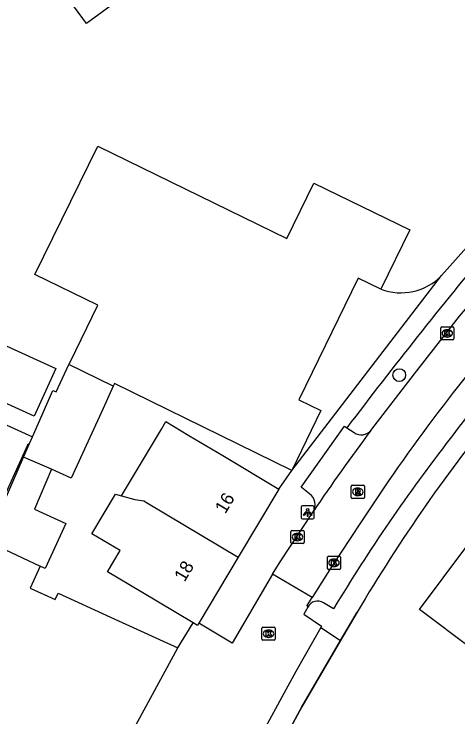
# Model space of a CAD drawing. Extents: x 161882 to 162509, y 381687 to 382379.
# Drawn here: x 162276 to 162309.9, y 381823.9 to 381877.6 of the extents above; entities that cross this region are included whole.
import ezdxf

# ---------------------------------------------------------------- set-up
doc = ezdxf.new("R2010")
doc.units = 0
for name, color, linetype in [('IMGEO_Boom', 7, 'Continuous'), ('IMGEO_Groenvoorziening', 7, 'Continuous'), ('IMGEO_Kolk', 7, 'Continuous'), ('IMGEO_Lichtpunt', 7, 'Continuous'), ('IMGEO_Muur', 7, 'Continuous'), ('IMGEO_Pand', 7, 'Continuous'), ('IMGEO_Pand_nummerreeks', 7, 'Continuous'), ('IMGEO_Parkeervlak_open', 7, 'Continuous'), ('IMGEO_Rijbaan_lokaal_open', 7, 'Continuous'), ('IMGEO_Rioolput', 7, 'Continuous'), ('IMGEO_Voetpad_open', 7, 'Continuous')]:
    doc.layers.add(name, color=color, linetype=linetype)

msp = doc.modelspace()

# ---------------------------------------------------------------- linework, layer by layer
at = {"layer": 'IMGEO_Boom'}
msp.add_circle((162305.454, 381850.04), 0.489, dxfattribs=at)
at = {"layer": 'IMGEO_Groenvoorziening'}
msp.add_lwpolyline([(162294.798, 381818.75), (162298.019, 381824.698), (162300.971, 381829.755)], dxfattribs=at)
at = {"layer": 'IMGEO_Kolk'}
for p, q in [((162308.622, 381852.803), (162308.622, 381853.655)), ((162308.697, 381853.729), (162309.549, 381853.729)), ((162309.11, 381853.509), (162309.135, 381853.509)), ((162309.623, 381853.655), (162309.623, 381852.803)), ((162309.133, 381852.949), (162309.108, 381852.949)), ((162309.549, 381852.729), (162308.697, 381852.729)), ((162297.179, 381837.241), (162297.179, 381838.093)), ((162297.254, 381838.167), (162298.106, 381838.167)), ((162297.667, 381837.947), (162297.692, 381837.947)), ((162298.18, 381838.093), (162298.18, 381837.241)), ((162298.106, 381837.167), (162297.254, 381837.167)), ((162297.69, 381837.387), (162297.665, 381837.387)), ((162299.966, 381835.267), (162299.966, 381836.119)), ((162300.041, 381836.193), (162300.893, 381836.193)), ((162300.967, 381836.119), (162300.967, 381835.267)), ((162300.454, 381835.973), (162300.479, 381835.973)), ((162300.893, 381835.193), (162300.041, 381835.193)), ((162300.477, 381835.413), (162300.452, 381835.413)), ((162295.041, 381830.776), (162295.893, 381830.776)), ((162294.966, 381829.85), (162294.966, 381830.702)), ((162295.454, 381830.556), (162295.479, 381830.556)), ((162295.967, 381830.702), (162295.967, 381829.85)), ((162295.893, 381829.776), (162295.041, 381829.776)), ((162295.477, 381829.996), (162295.452, 381829.996))]:
    msp.add_line(p, q, dxfattribs=at)
for points in [[(162308.622, 381852.803), (162308.622, 381853.655)], [(162308.697, 381853.729), (162309.549, 381853.729)], [(162308.943, 381853.429), (162309.066, 381853.429), (162309.066, 381853.278), (162309.196, 381853.429), (162309.36, 381853.429), (162309.214, 381853.278), (162309.367, 381853.029), (162309.215, 381853.029), (162309.13, 381853.193), (162309.066, 381853.126), (162309.066, 381853.029), (162308.943, 381853.029), (162308.943, 381853.429)], [(162309.623, 381853.655), (162309.623, 381852.803)], [(162309.549, 381852.729), (162308.697, 381852.729)], [(162297.179, 381837.241), (162297.179, 381838.093)], [(162297.254, 381838.167), (162298.106, 381838.167)], [(162297.5, 381837.867), (162297.623, 381837.867), (162297.623, 381837.716), (162297.753, 381837.867), (162297.917, 381837.867), (162297.771, 381837.716), (162297.924, 381837.467), (162297.772, 381837.467), (162297.687, 381837.631), (162297.623, 381837.564), (162297.623, 381837.467), (162297.5, 381837.467), (162297.5, 381837.867)], [(162298.18, 381838.093), (162298.18, 381837.241)], [(162298.106, 381837.167), (162297.254, 381837.167)], [(162299.966, 381835.267), (162299.966, 381836.119)], [(162300.041, 381836.193), (162300.893, 381836.193)], [(162300.967, 381836.119), (162300.967, 381835.267)], [(162300.287, 381835.893), (162300.41, 381835.893), (162300.41, 381835.742), (162300.54, 381835.893), (162300.704, 381835.893), (162300.558, 381835.742), (162300.711, 381835.493), (162300.559, 381835.493), (162300.474, 381835.657), (162300.41, 381835.59), (162300.41, 381835.493), (162300.287, 381835.493), (162300.287, 381835.893)], [(162300.893, 381835.193), (162300.041, 381835.193)], [(162295.041, 381830.776), (162295.893, 381830.776)], [(162294.966, 381829.85), (162294.966, 381830.702)], [(162295.287, 381830.476), (162295.41, 381830.476), (162295.41, 381830.325), (162295.54, 381830.476), (162295.704, 381830.476), (162295.558, 381830.325), (162295.711, 381830.076), (162295.559, 381830.076), (162295.474, 381830.24), (162295.41, 381830.173), (162295.41, 381830.076), (162295.287, 381830.076), (162295.287, 381830.476)], [(162295.967, 381830.702), (162295.967, 381829.85)], [(162295.893, 381829.776), (162295.041, 381829.776)]]:
    msp.add_lwpolyline(points, dxfattribs=at)
for centre, start, end in [((162308.699, 381853.653), 91.552, 178.448), ((162308.699, 381853.653), 91.552, 178.448), ((162309.547, 381853.653), 1.552, 88.448), ((162309.547, 381853.653), 1.552, 88.448), ((162308.699, 381852.805), 181.552, 268.448), ((162308.699, 381852.805), 181.552, 268.448), ((162309.547, 381852.805), 271.552, 358.448), ((162309.547, 381852.805), 271.552, 358.448), ((162297.256, 381838.091), 91.552, 178.448), ((162297.256, 381838.091), 91.552, 178.448), ((162298.104, 381838.091), 1.552, 88.448), ((162298.104, 381838.091), 1.552, 88.448), ((162297.256, 381837.243), 181.552, 268.448), ((162297.256, 381837.243), 181.552, 268.448), ((162298.104, 381837.243), 271.552, 358.448), ((162298.104, 381837.243), 271.552, 358.448), ((162300.043, 381836.117), 91.552, 178.448), ((162300.043, 381836.117), 91.552, 178.448), ((162300.891, 381836.117), 1.552, 88.448), ((162300.891, 381836.117), 1.552, 88.448), ((162300.043, 381835.269), 181.552, 268.448), ((162300.043, 381835.269), 181.552, 268.448), ((162300.891, 381835.269), 271.552, 358.448), ((162300.891, 381835.269), 271.552, 358.448), ((162295.043, 381830.7), 91.552, 178.448), ((162295.043, 381830.7), 91.552, 178.448), ((162295.891, 381830.7), 1.552, 88.448), ((162295.891, 381830.7), 1.552, 88.448), ((162295.043, 381829.852), 181.552, 268.448), ((162295.043, 381829.852), 181.552, 268.448), ((162295.891, 381829.852), 271.552, 358.448), ((162295.891, 381829.852), 271.552, 358.448)]:
    msp.add_arc(centre, 0.0765, start, end, dxfattribs=at)
for centre, major_axis, ratio, start_param, end_param in [((162309.109, 381853.229), (-0.387, 0.002), 0.722429, 4.712389, 7.853982), ((162309.134, 381853.229), (-0.39, 0.002), 0.717154, 1.570796, 4.712389), ((162297.666, 381837.667), (-0.387, 0.002), 0.722429, 4.712389, 7.853982), ((162297.691, 381837.667), (-0.39, 0.002), 0.717154, 1.570796, 4.712389), ((162300.453, 381835.693), (-0.387, 0.002), 0.722429, 4.712389, 7.853982), ((162300.478, 381835.693), (-0.39, 0.002), 0.717154, 1.570796, 4.712389), ((162295.453, 381830.276), (-0.387, 0.002), 0.722429, 4.712389, 7.853982), ((162295.478, 381830.276), (-0.39, 0.002), 0.717154, 1.570796, 4.712389)]:
    msp.add_ellipse(centre, major_axis=major_axis, ratio=ratio, start_param=start_param, end_param=end_param, dxfattribs=at)
at = {"layer": 'IMGEO_Lichtpunt'}
for p, q in [((162297.96, 381839.947), (162297.96, 381839.14)), ((162297.96, 381839.947), (162297.96, 381839.14)), ((162298.862, 381840.042), (162298.054, 381840.042)), ((162298.862, 381840.042), (162298.054, 381840.042)), ((162298.956, 381839.14), (162298.956, 381839.947)), ((162298.956, 381839.14), (162298.956, 381839.947)), ((162298.054, 381839.046), (162298.862, 381839.046)), ((162298.054, 381839.046), (162298.862, 381839.046))]:
    msp.add_line(p, q, dxfattribs=at)
for points in [[(162298.334, 381839.611), (162298.373, 381839.583), (162298.185, 381839.321), (162298.147, 381839.348), (162298.334, 381839.611)], [(162298.436, 381839.563), (162298.483, 381839.563), (162298.483, 381839.241), (162298.436, 381839.241), (162298.436, 381839.563)], [(162298.546, 381839.583), (162298.584, 381839.61), (162298.771, 381839.348), (162298.732, 381839.32), (162298.546, 381839.583)]]:
    msp.add_lwpolyline(points, dxfattribs=at)
msp.add_circle((162298.459, 381839.745), 0.0994, dxfattribs=at)
for centre, start, end in [((162298.054, 381839.947), 90, 180), ((162298.054, 381839.947), 90, 180), ((162298.862, 381839.947), 0, 90), ((162298.862, 381839.947), 0, 90), ((162298.054, 381839.14), 180, 270), ((162298.054, 381839.14), 180, 270), ((162298.862, 381839.14), 270, 0), ((162298.862, 381839.14), 270, 360)]:
    msp.add_arc(centre, 0.0946, start, end, dxfattribs=at)
at = {"layer": 'IMGEO_Muur'}
msp.add_lwpolyline([(162302.232, 381831.916), (162300.971, 381829.755), (162298.019, 381824.698), (162294.798, 381818.75), (162293.862, 381817.021), (162292.645, 381814.351), (162293.291, 381814.057)], dxfattribs=at)
at = {"layer": 'IMGEO_Pand'}
for points in [[(162320.508, 381888.575), (162315.645, 381894.334), (162318.477, 381896.725), (162315.068, 381901.394), (162281.55, 381876.921), (162275.507, 381885.197), (162313.123, 381912.663), (162318.985, 381904.635), (162322.762, 381907.393)], [(162280.22, 381850.86), (162280.31, 381851.043), (162282.429, 381855.385), (162277.623, 381857.736), (162282.425, 381867.55), (162296.856, 381860.49), (162298.927, 381864.723), (162306.263, 381861.133), (162304.05, 381856.609)], [(162304.05, 381856.609), (162302.316, 381857.457), (162297.77, 381848.164), (162299.476, 381847.329), (162297.241, 381842.76)], [(162279.221, 381850.549), (162277.559, 381846.911), (162272.006, 381849.436), (162273.668, 381853.074), (162279.221, 381850.549)], [(162277.429, 381845.321), (162278.983, 381848.869), (162279.241, 381848.751), (162280.22, 381850.86)], [(162283.607, 381849.201), (162280.22, 381850.86)], [(162283.607, 381849.201), (162282.828, 381847.495), (162280.399, 381842.176), (162278.877, 381842.841)], [(162297.241, 381842.76), (162283.693, 381849.389), (162283.607, 381849.201)], [(162277.212, 381844.825), (162277.045, 381844.695), (162273.678, 381837.331), (162271.241, 381838.439), (162270.987, 381838.554), (162270.607, 381839.556), (162273.63, 381846.161), (162274.603, 381846.604), (162277.429, 381845.321)], [(162284.241, 381840.816), (162287.133, 381845.652), (162287.282, 381845.902), (162287.63, 381846.483), (162288.786, 381845.792), (162289.388, 381845.432), (162291.968, 381843.889), (162296.259, 381841.323)], [(162277.212, 381844.825), (162277.429, 381845.321)], [(162276.749, 381843.77), (162277.212, 381844.825)], [(162273.937, 381837.352), (162276.749, 381843.77)], [(162278.877, 381842.841), (162276.749, 381843.77)], [(162278.877, 381842.841), (162277.585, 381839.797), (162279.968, 381838.708), (162278.395, 381835.263), (162278.028, 381835.435)], [(162289.703, 381831.102), (162285.739, 381833.472), (162283.159, 381835.015), (162284.124, 381836.63), (162281.972, 381837.916), (162283.782, 381840.944), (162284.241, 381840.816)], [(162296.259, 381841.323), (162293.145, 381836.115)], [(162284.241, 381840.816), (162285.262, 381840.532), (162285.941, 381840.421), (162286.273, 381840.223), (162293.145, 381836.115)], [(162273.937, 381837.352), (162278.028, 381835.435)], [(162317.092, 381832.114), (162313.465, 381827.278), (162310.999, 381829.127), (162306.999, 381832.127), (162310.626, 381836.963)], [(162293.145, 381836.115), (162290.13, 381831.074)], [(162278.028, 381835.435), (162277.263, 381833.76), (162279.176, 381832.887), (162279.396, 381833.371), (162283.992, 381831.27), (162288.539, 381829.192)], [(162290.13, 381831.074), (162290.03, 381830.906), (162289.703, 381831.102)], [(162284.507, 381821.787), (162288.539, 381829.192)]]:
    msp.add_lwpolyline(points, dxfattribs=at)
at = {"layer": 'IMGEO_Parkeervlak_open'}
msp.add_lwpolyline([(162301.461, 381846.023), (162302.017, 381845.655)], dxfattribs=at)
msp.add_arc((162302.567, 381846.417), 0.94, 234.214, 320.5335, dxfattribs=at)
at = {"layer": 'IMGEO_Rijbaan_lokaal_open'}
for points in [[(162303.292, 381845.82), (162306.611, 381850.151), (162310.057, 381854.543), (162313.959, 381859.114), (162317.095, 381862.667), (162320.649, 381866.638)], [(162295.774, 381834.818), (162296.354, 381835.769), (162298.878, 381839.59)], [(162302.496, 381838.745), (162300.266, 381835.391), (162298.801, 381833.037)], [(162295.774, 381834.818), (162292.698, 381829.565), (162290.13, 381831.074)], [(162298.801, 381833.037), (162295.774, 381834.818)], [(162298.469, 381832.313), (162298.421, 381832.426), (162298.801, 381833.037)], [(162298.469, 381832.313), (162298.167, 381831.758), (162299.515, 381830.861), (162299.458, 381830.76)], [(162288.539, 381829.192), (162289.703, 381831.102)], [(162299.458, 381830.76), (162297.547, 381827.377), (162294.938, 381822.561), (162294.387, 381822.839), (162294.119, 381822.297), (162293.749, 381821.597), (162294.258, 381821.315), (162293.302, 381819.526)]]:
    msp.add_lwpolyline(points, dxfattribs=at)
for centre, radius, start, end in [((162424.966, 381759.231), 146.019, 138.91675, 147.00635), ((162409.25, 381766.07), 132.616, 143.03256, 146.33174)]:
    msp.add_arc(centre, radius, start, end, dxfattribs=at)
at = {"layer": 'IMGEO_Rioolput'}
for p, q in [((162301.787, 381840.694), (162301.787, 381841.546)), ((162301.862, 381841.62), (162302.714, 381841.62)), ((162302.788, 381841.546), (162302.788, 381840.694)), ((162302.275, 381841.4), (162302.3, 381841.4)), ((162302.714, 381840.62), (162301.862, 381840.62)), ((162302.298, 381840.84), (162302.273, 381840.84))]:
    msp.add_line(p, q, dxfattribs=at)
for points in [[(162301.787, 381840.694), (162301.787, 381841.546)], [(162301.862, 381841.62), (162302.714, 381841.62)], [(162302.788, 381841.546), (162302.788, 381840.694)], [(162302.376, 381841.318), (162302.124, 381841.32), (162302.124, 381840.92)], [(162302.124, 381840.92), (162302.248, 381840.92), (162302.248, 381841.082), (162302.259, 381841.082)], [(162302.302, 381841.239), (162302.248, 381841.239), (162302.248, 381841.158)], [(162302.248, 381841.158), (162302.3, 381841.158)], [(162302.306, 381841.053), (162302.377, 381840.92), (162302.517, 381840.92), (162302.452, 381841.046)], [(162302.714, 381840.62), (162301.862, 381840.62)]]:
    msp.add_lwpolyline(points, dxfattribs=at)
for centre, radius, start, end in [((162301.864, 381841.544), 0.0765, 91.552, 178.448), ((162301.864, 381841.544), 0.0765, 91.552, 178.448), ((162302.712, 381841.544), 0.0765, 1.552, 88.448), ((162302.712, 381841.544), 0.0765, 1.552, 88.448), ((162302.258, 381841.029), 0.0533, 26.0293, 88.6989), ((162302.284, 381841.347), 0.19, 274.7715, 282.9687), ((162302.308, 381841.143), 0.0964, 77.0061, 93.1865), ((162302.322, 381841.2), 0.0378, 276.6634, 79.6772), ((162302.375, 381841.208), 0.109, 350.3612, 89.416), ((162302.373, 381841.208), 0.112, 277.5842, 350.9817), ((162302.357, 381840.993), 0.108, 29.5134, 73.7905), ((162301.864, 381840.696), 0.0765, 181.552, 268.448), ((162301.864, 381840.696), 0.0765, 181.552, 268.448), ((162302.712, 381840.696), 0.0765, 271.552, 358.448), ((162302.712, 381840.696), 0.0765, 271.552, 358.448)]:
    msp.add_arc(centre, radius, start, end, dxfattribs=at)
for centre, major_axis, ratio, start_param, end_param in [((162302.274, 381841.12), (-0.387, 0.002), 0.722429, 4.712389, 7.853982), ((162302.299, 381841.12), (-0.39, 0.002), 0.717154, 1.570796, 4.712389)]:
    msp.add_ellipse(centre, major_axis=major_axis, ratio=ratio, start_param=start_param, end_param=end_param, dxfattribs=at)
at = {"layer": 'IMGEO_Voetpad_open'}
for points in [[(162308.695, 381857.661), (162317.651, 381867.68), (162320.093, 381870.515), (162317.508, 381873.557), (162311.416, 381880.988), (162315.774, 381884.648), (162315.994, 381884.379), (162316.488, 381884.836)], [(162297.241, 381842.76), (162308.695, 381857.661)], [(162298.598, 381840.973), (162297.963, 381841.469), (162301.282, 381846.141), (162301.461, 381846.023)], [(162296.259, 381841.323), (162297.241, 381842.76)], [(162300.442, 381832.187), (162299.669, 381832.644)], [(162300.971, 381829.755), (162302.232, 381831.916)], [(162299.458, 381830.76), (162300.971, 381829.755)]]:
    msp.add_lwpolyline(points, dxfattribs=at)
for centre, radius, start, end in [((162591.617, 381627.062), 363.503, 140.18045, 142.96062), ((162305.575, 381860.656), 4.325, 249.3547, 316.1674), ((162415.221, 381766.452), 131.939, 137.15809, 143.35927), ((162413.302, 381766.264), 129.022, 140.83, 149.413), ((162414.424, 381763.64), 133.006, 142.18231, 148.97808), ((162297.993, 381840.131), 1.037, 328.5773, 54.3133), ((162299.221, 381831.927), 0.845, 57.9886, 152.8526)]:
    msp.add_arc(centre, radius, start, end, dxfattribs=at)

# ---------------------------------------------------------------- texts
at = {"layer": 'IMGEO_Pand_nummerreeks'}
for s, p in [('16', (162292.162, 381839.381)), ('18', (162289.048, 381834.175))]:
    msp.add_text(s, height=1, rotation=59.1235, dxfattribs=at).set_placement(p)

doc.saveas('drawing.dxf')
